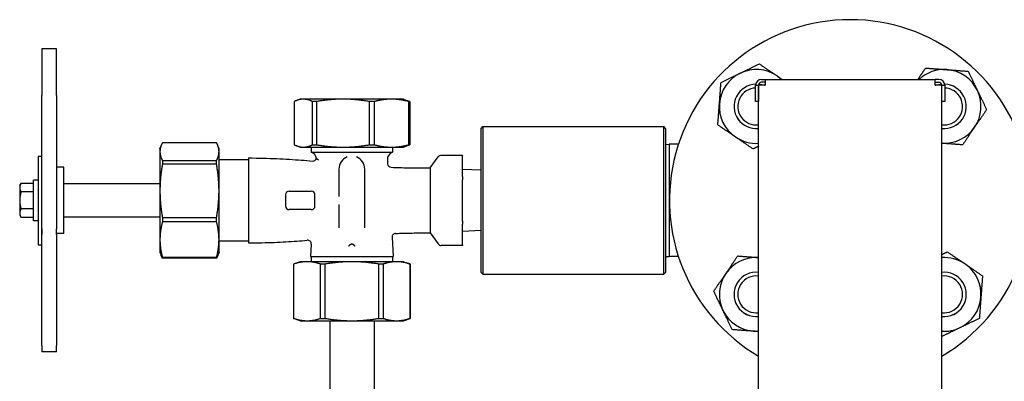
# Model space of a CAD drawing. Header units: inches. Extents: x 18 to 846, y -44 to 561.
# Tile 271 of 637: x 314.68 to 331.35, y 240.58 to 246.7. Entities that reach past the tile are written whole.
import ezdxf

# ---------------------------------------------------------------- set-up
doc = ezdxf.new("R2010")
doc.units = ezdxf.units.IN
doc.header["$LTSCALE"] = 24
doc.header["$MEASUREMENT"] = 0
doc.layers.add('Visible (ANSI)', color=7, linetype='Continuous', lineweight=30)

msp = doc.modelspace()

# ---------------------------------------------------------------- linework, layer by layer
at = {"layer": 'Visible (ANSI)'}
for p, q in [((315.05263, 246.20997), (315.05263, 245.42305)), ((315.30263, 246.20997), (315.05263, 246.20997)), ((315.30263, 245.42305), (315.30263, 246.20997)), ((327.13913, 245.594), (327.18913, 245.594)), ((327.13913, 245.319), (327.13913, 245.594)), ((327.18913, 245.594), (327.18913, 245.319)), ((327.19013, 219.694), (327.19013, 245.594)), ((327.29013, 245.594), (327.19013, 245.594)), ((327.23913, 245.694), (327.30263, 245.694)), ((327.30263, 245.644), (327.23913, 245.644)), ((327.29013, 245.594), (327.30263, 245.594)), ((327.30263, 245.694), (330.17763, 245.694)), ((327.30263, 245.694), (327.30263, 245.594)), ((330.17763, 245.594), (330.17763, 245.694)), ((330.24113, 245.694), (330.17763, 245.694)), ((330.17763, 245.644), (330.24113, 245.644)), ((330.17763, 245.594), (330.19013, 245.594)), ((330.29013, 245.594), (330.19013, 245.594)), ((330.29013, 219.694), (330.29013, 245.594)), ((330.29113, 245.319), (330.29113, 245.594)), ((330.29113, 245.594), (330.34113, 245.594)), ((330.34113, 245.594), (330.34113, 245.319)), ((315.05263, 243.16444), (315.05263, 245.42305)), ((315.30263, 245.42305), (315.30263, 243.16444)), ((319.32361, 245.3177), (319.32361, 244.5871)), ((319.42763, 245.35865), (319.37088, 245.338)), ((319.48092, 245.35865), (319.42763, 245.35865)), ((320.15218, 245.35865), (319.48092, 245.35865)), ((319.70125, 245.3177), (319.63822, 245.3177)), ((319.63822, 244.5871), (319.63822, 245.3177)), ((319.70125, 245.3177), (319.70125, 244.5871)), ((320.97389, 245.35865), (320.15218, 245.35865)), ((320.68026, 245.3177), (320.60311, 245.3177)), ((320.60311, 244.5871), (320.60311, 245.3177)), ((320.68026, 245.3177), (320.68026, 244.5871)), ((321.17763, 245.35865), (320.97389, 245.35865)), ((321.17763, 245.35865), (321.23437, 245.338)), ((321.28164, 245.3177), (321.26751, 245.3177)), ((321.26751, 244.5871), (321.26751, 245.3177)), ((321.28164, 245.3177), (321.28164, 244.5871)), ((327.18913, 245.319), (327.13913, 245.319)), ((330.34113, 245.319), (330.29113, 245.319)), ((322.49013, 244.86275), (322.52138, 244.894)), ((322.49013, 242.42525), (322.49013, 244.86275)), ((322.52138, 244.894), (322.52138, 242.394)), ((322.52138, 244.894), (325.58388, 244.894)), ((325.58388, 242.394), (325.58388, 244.894)), ((325.61513, 244.86275), (325.58388, 244.894)), ((325.61513, 244.86275), (325.61513, 242.42525)), ((318.01168, 244.62101), (317.09357, 244.62101)), ((319.63822, 244.5871), (319.70125, 244.5871)), ((320.60311, 244.5871), (320.68026, 244.5871)), ((321.26751, 244.5871), (321.28164, 244.5871)), ((325.61513, 244.59237), (325.67763, 244.594)), ((325.67763, 244.594), (325.67763, 242.694)), ((325.83133, 244.594), (325.67763, 244.594)), ((317.05263, 244.519), (317.0715, 244.57085)), ((317.05263, 244.519), (317.05263, 244.47006)), ((317.05263, 244.47006), (317.05263, 243.80714)), ((318.05263, 244.519), (318.03376, 244.57085)), ((318.05263, 244.47006), (318.05263, 244.519)), ((318.05263, 243.80714), (318.05263, 244.47006)), ((319.42763, 244.54615), (319.37088, 244.5668)), ((319.42763, 244.54615), (319.48092, 244.54615)), ((319.48092, 244.54615), (320.15218, 244.54615)), ((319.61513, 244.54615), (319.61513, 244.459)), ((319.61513, 244.459), (320.99013, 244.459)), ((320.15218, 244.54615), (320.97389, 244.54615)), ((320.97389, 244.54615), (321.17763, 244.54615)), ((320.99013, 244.54615), (320.99013, 244.459)), ((321.17763, 244.54615), (321.23437, 244.5668)), ((314.99263, 244.394), (314.99263, 242.894)), ((314.99263, 244.394), (315.05263, 244.394)), ((317.09357, 244.3191), (317.09357, 244.25686)), ((317.09357, 244.3191), (318.01168, 244.3191)), ((318.01168, 244.25686), (317.09357, 244.25686)), ((318.01168, 244.25686), (318.01168, 244.3191)), ((318.55263, 244.3315), (318.05263, 244.3315)), ((318.55263, 244.36255), (318.55263, 242.92545)), ((320.90399, 244.33261), (320.90813, 244.26387)), ((321.62763, 244.194), (321.7655, 244.38111)), ((322.17763, 244.40654), (321.81581, 244.40654)), ((322.17763, 244.40654), (322.17763, 244.39817)), ((322.17763, 244.04815), (322.17763, 244.39817)), ((315.42763, 244.2065), (315.31825, 244.2065)), ((315.42763, 243.0815), (315.42763, 244.2065)), ((320.08388, 244.17525), (320.08388, 243.71326)), ((320.52138, 243.17767), (320.52138, 244.17525)), ((321.62763, 244.194), (321.62763, 243.094)), ((322.49013, 244.15536), (322.17763, 244.169)), ((314.67763, 243.894), (314.69996, 243.93268)), ((314.91263, 243.93268), (314.69996, 243.93268)), ((314.91263, 243.3), (314.91263, 243.988)), ((314.99263, 243.988), (314.91263, 243.988)), ((317.05263, 243.92525), (315.42763, 243.92525)), ((322.17763, 244.04815), (322.17763, 243.99402)), ((322.17763, 243.29398), (322.17763, 243.99402)), ((314.67763, 243.894), (314.67763, 243.86051)), ((314.67763, 243.86051), (314.67763, 243.644)), ((314.91263, 243.78834), (314.69996, 243.78834)), ((317.05263, 243.80714), (317.05263, 242.98108)), ((318.05263, 242.98108), (318.05263, 243.80714)), ((319.24013, 243.80025), (319.61513, 243.80025)), ((314.67763, 243.644), (314.67763, 243.4275)), ((319.17763, 243.73775), (319.17763, 243.55025)), ((319.67763, 243.55025), (319.67763, 243.73775)), ((314.67763, 243.4275), (314.67763, 243.394)), ((314.91263, 243.49966), (314.69996, 243.49966)), ((319.61513, 243.48775), (319.24013, 243.48775)), ((320.08388, 243.57474), (320.08388, 243.17767)), ((314.67763, 243.394), (314.69996, 243.35533)), ((314.91263, 243.35533), (314.69996, 243.35533)), ((314.99263, 243.3), (314.91263, 243.3)), ((317.05263, 243.36275), (315.42763, 243.36275)), ((317.09357, 243.35742), (317.09357, 243.27985)), ((317.09357, 243.35742), (318.01168, 243.35742)), ((318.01168, 243.27985), (317.09357, 243.27985)), ((318.01168, 243.27985), (318.01168, 243.35742)), ((322.17763, 243.29398), (322.17763, 243.23986)), ((315.05263, 243.16444), (315.05263, 243.06736)), ((315.05263, 243.06736), (315.05263, 243.16444)), ((315.30263, 243.06736), (315.30263, 243.16444)), ((315.42763, 243.0815), (315.31825, 243.0815)), ((321.62763, 243.094), (321.7655, 242.90689)), ((322.17763, 242.88984), (322.17763, 243.23986)), ((322.49013, 243.13265), (322.17763, 243.119)), ((315.05263, 241.18899), (315.05263, 243.06736)), ((315.30263, 243.06736), (315.30263, 241.18899)), ((317.05263, 242.98108), (317.05263, 242.769)), ((318.05263, 242.769), (318.05263, 242.98108)), ((318.55263, 242.9565), (318.05263, 242.9565)), ((320.98311, 243.0195), (321.00263, 242.6955)), ((314.99263, 242.894), (315.05263, 242.894)), ((317.05263, 242.769), (317.0715, 242.71716)), ((318.05263, 242.769), (318.03376, 242.71716)), ((319.61516, 242.9035), (319.60263, 242.6955)), ((322.17763, 242.88146), (321.81581, 242.88146)), ((322.17763, 242.88984), (322.17763, 242.88146)), ((317.09357, 242.68232), (317.09357, 242.667)), ((317.09357, 242.68232), (318.01168, 242.68232)), ((318.01168, 242.667), (317.09357, 242.667)), ((318.01168, 242.667), (318.01168, 242.68232)), ((319.42763, 242.6065), (319.31513, 242.56556)), ((319.54485, 242.6065), (319.42763, 242.6065)), ((320.30263, 242.6065), (319.54485, 242.6065)), ((319.60263, 242.6955), (321.00263, 242.6955)), ((319.61513, 242.6955), (319.61513, 242.6065)), ((321.0604, 242.6065), (320.30263, 242.6065)), ((320.99013, 242.6955), (320.99013, 242.6065)), ((321.17763, 242.6065), (321.0604, 242.6065)), ((321.17763, 242.6065), (321.29013, 242.56556)), ((325.61513, 242.69564), (325.67763, 242.694)), ((325.83133, 242.694), (325.67763, 242.694)), ((319.31598, 242.56556), (319.31513, 242.56556)), ((319.31513, 242.56556), (319.31513, 241.64745)), ((319.31598, 242.56556), (319.31598, 241.64745)), ((319.84488, 242.56556), (319.77373, 242.56556)), ((319.77373, 241.64745), (319.77373, 242.56556)), ((319.84488, 242.56556), (319.84488, 241.64745)), ((320.83153, 242.56556), (320.76037, 242.56556)), ((320.76037, 241.64745), (320.76037, 242.56556)), ((320.83153, 242.56556), (320.83153, 241.64745)), ((321.29013, 242.56556), (321.28927, 242.56556)), ((321.28927, 241.64745), (321.28927, 242.56556)), ((321.29013, 242.56556), (321.29013, 241.64745)), ((322.49013, 242.42525), (322.52138, 242.394)), ((325.61513, 242.42525), (325.58388, 242.394)), ((322.52138, 242.394), (325.58388, 242.394)), ((319.42763, 241.6065), (319.31513, 241.64745)), ((319.31513, 241.64745), (319.31598, 241.64745)), ((319.42763, 241.6065), (319.54485, 241.6065)), ((319.54485, 241.6065), (320.30263, 241.6065)), ((319.77373, 241.64745), (319.84488, 241.64745)), ((319.92763, 241.6065), (319.92763, 240.45114)), ((320.30263, 241.6065), (321.0604, 241.6065)), ((320.67763, 241.6065), (320.67763, 240.45114)), ((320.76037, 241.64745), (320.83153, 241.64745)), ((321.0604, 241.6065), (321.17763, 241.6065)), ((321.17763, 241.6065), (321.29013, 241.64745)), ((321.28927, 241.64745), (321.29013, 241.64745)), ((315.05263, 241.18899), (315.05263, 241.07804)), ((315.30263, 241.07804), (315.30263, 241.18899)), ((315.30263, 241.07804), (315.05263, 241.07804))]:
    msp.add_line(p, q, dxfattribs=at)
for centre, radius, start, end in [((328.74013, 243.644), 3.06, 300.433365, 239.566635), ((327.14914, 245.23499), 0.625, 115.713388, 175.713388), ((327.14914, 245.23499), 0.625, 55.713388, 115.713388), ((327.14914, 245.23499), 0.625, 47.257857, 55.713388), ((330.33112, 245.23499), 0.625, 85.713388, 132.742143), ((330.33112, 245.23499), 0.625, 25.713388, 85.713388), ((327.14914, 245.23499), 0.37513, 91.331825, 276.273263), ((327.14914, 245.23499), 0.375, 91.335413, 276.275389), ((327.23913, 245.594), 0.1, 90, 180), ((327.23913, 245.594), 0.05, 90, 180), ((327.14914, 245.23499), 0.375, 73.207895, 83.586646), ((327.14914, 245.23499), 0.37513, 73.143941, 83.583412), ((330.33112, 245.23499), 0.37513, 96.416588, 106.856059), ((330.33112, 245.23499), 0.375, 96.413354, 106.792105), ((330.24113, 245.594), 0.1, 0, 90), ((330.24113, 245.594), 0.05, 0, 90), ((330.33112, 245.23499), 0.37513, 263.726737, 88.668175), ((330.33112, 245.23499), 0.375, 263.724611, 88.664587), ((327.14914, 245.23499), 0.3125, 91.835565, 277.537139), ((327.14914, 245.23499), 0.3125, 82.462861, 82.647766), ((330.33112, 245.23499), 0.3125, 262.462861, 88.164435), ((330.33112, 245.23499), 0.3125, 97.352234, 97.537139), ((330.33112, 245.23499), 0.625, 325.713388, 25.713388), ((327.14914, 245.23499), 0.625, 175.713388, 235.713388), ((330.33112, 245.23499), 0.625, 266.239591, 325.713388), ((327.14914, 245.23499), 0.625, 235.713388, 273.760409), ((319.57649, 244.34012), 0.125, 6.544845, 71.994266), ((321.02877, 244.34012), 0.125, 108.005734, 183.447874), ((319.6411, 244.37327), 0.0625, 265.040364, 342.402259), ((320.30263, 244.17525), 0.21875, 110.91922, 180), ((320.30263, 244.17525), 0.21875, 0, 69.08078), ((320.97052, 244.26763), 0.0625, 183.447874, 267.617645), ((321.81581, 244.34404), 0.0625, 90, 143.615648), ((315.31825, 244.19088), 0.01562, 90, 180), ((319.24013, 243.73775), 0.0625, 90, 180), ((319.61513, 243.73775), 0.0625, 0, 90), ((319.24013, 243.55025), 0.0625, 180, 270), ((319.61513, 243.55025), 0.0625, 270, 0), ((321.04549, 243.02326), 0.0625, 92.023335, 183.447874), ((319.55277, 242.90726), 0.0625, 356.552126, 94.715029), ((321.81581, 242.94396), 0.0625, 216.384352, 270), ((327.14914, 242.05301), 0.625, 86.239591, 145.713388), ((330.33112, 242.05301), 0.625, 55.713388, 93.760409), ((327.14914, 242.05301), 0.37513, 83.726737, 276.273263), ((327.14914, 242.05301), 0.375, 83.724611, 276.275389), ((330.33112, 242.05301), 0.37513, 263.726737, 96.273263), ((330.33112, 242.05301), 0.375, 263.724611, 96.275389), ((330.33112, 242.05301), 0.625, 355.713388, 55.713388), ((327.14914, 242.05301), 0.625, 145.713388, 205.713388), ((327.14914, 242.05301), 0.3125, 82.462861, 277.537139), ((330.33112, 242.05301), 0.3125, 262.462861, 97.537139), ((330.33112, 242.05301), 0.625, 295.713388, 355.713388), ((327.14914, 242.05301), 0.625, 205.713388, 265.713388), ((327.14914, 242.05301), 0.625, 265.713388, 273.760409), ((330.33112, 242.05301), 0.625, 266.239591, 295.713388)]:
    msp.add_arc(centre, radius, start, end, dxfattribs=at)
for points, weights in [([(326.87797, 245.7981), (327.02885, 245.87076), (327.20308, 245.95466)], [1, 1.0379548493, 1]), ([(327.20308, 245.95466), (327.36285, 245.84573), (327.50122, 245.75139)], [1, 1.0379548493, 1]), ([(326.55286, 245.64154), (326.72708, 245.72544), (326.87797, 245.7981)], [1, 1.0379548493, 1]), ([(327.50122, 245.75139), (327.54303, 245.72288), (327.58538, 245.694)], [1, 1.0111717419, 1.01576683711]), ([(329.88763, 245.694), (329.94881, 245.78374), (330.018, 245.88522)], [1.01776411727, 1.02377590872, 1]), ([(330.018, 245.88522), (330.21083, 245.87076), (330.37783, 245.85824)], [1, 1.0379548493, 1]), ([(330.37783, 245.85824), (330.54483, 245.84573), (330.73767, 245.83127)], [1, 1.0379548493, 1]), ([(330.73767, 245.83127), (330.82157, 245.65705), (330.89423, 245.50616)], [1, 1.0379548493, 1]), ([(326.52588, 245.28171), (326.5384, 245.44871), (326.55286, 245.64154)], [1, 1.0379548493, 1]), ([(330.89423, 245.50616), (330.96689, 245.35528), (331.05079, 245.18105)], [1, 1.0379548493, 1]), ([(319.48092, 245.35865), (319.40701, 245.35865), (319.32361, 245.3177)], [1, 1.07154778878, 1.0788594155]), ([(319.63822, 245.3177), (319.55482, 245.35865), (319.48092, 245.35865)], [1.0788594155, 1.07154778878, 1]), ([(320.15218, 245.35865), (319.94033, 245.35865), (319.70125, 245.3177)], [1, 1.07154778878, 1.0788594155]), ([(320.60311, 245.3177), (320.36402, 245.35865), (320.15218, 245.35865)], [1.0788594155, 1.07154778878, 1]), ([(320.97389, 245.35865), (320.83594, 245.35865), (320.68026, 245.3177)], [1, 1.07154778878, 1.0788594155]), ([(321.26751, 245.3177), (321.11183, 245.35865), (320.97389, 245.35865)], [1.0788594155, 1.07154778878, 1]), ([(321.23437, 245.338), (321.25732, 245.32965), (321.28164, 245.3177)], [1.06905877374, 1.07671691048, 1.0788594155]), ([(326.49891, 244.92187), (326.51337, 245.11471), (326.52588, 245.28171)], [1, 1.0379548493, 1]), ([(331.05079, 245.18105), (330.94185, 245.02128), (330.84751, 244.88291)], [1, 1.0379548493, 1]), ([(326.79705, 244.7186), (326.65869, 244.81294), (326.49891, 244.92187)], [1, 1.0379548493, 1]), ([(330.84751, 244.88291), (330.75317, 244.74454), (330.64424, 244.58477)], [1, 1.0379548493, 1]), ([(317.09357, 244.62101), (317.05263, 244.54097), (317.05263, 244.47006)], [1.06691969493, 1.06560189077, 1]), ([(318.05263, 244.47006), (318.05263, 244.54097), (318.01168, 244.62101)], [1, 1.06560189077, 1.06691969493]), ([(319.32361, 244.5871), (319.40701, 244.54615), (319.48092, 244.54615)], [1.0788594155, 1.07154778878, 1]), ([(319.48092, 244.54615), (319.55482, 244.54615), (319.63822, 244.5871)], [1, 1.07154778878, 1.0788594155]), ([(319.70125, 244.5871), (319.94033, 244.54615), (320.15218, 244.54615)], [1.0788594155, 1.07154778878, 1]), ([(320.15218, 244.54615), (320.36402, 244.54615), (320.60311, 244.5871)], [1, 1.07154778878, 1.0788594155]), ([(320.68026, 244.5871), (320.83594, 244.54615), (320.97389, 244.54615)], [1.0788594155, 1.07154778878, 1]), ([(320.97389, 244.54615), (321.11183, 244.54615), (321.26751, 244.5871)], [1, 1.07154778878, 1.0788594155]), ([(321.28164, 244.5871), (321.25732, 244.57516), (321.23437, 244.5668)], [1.0788594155, 1.07671691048, 1.06905877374]), ([(327.09519, 244.51532), (326.93542, 244.62426), (326.79705, 244.7186)], [1, 1.0379548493, 1]), ([(330.64424, 244.58477), (330.45447, 244.59899), (330.29013, 244.61131)], [1, 1.03732759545, 1.00123377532]), ([(317.05263, 244.47006), (317.05263, 244.39914), (317.09357, 244.3191)], [1, 1.06560189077, 1.06691969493]), ([(318.01168, 244.3191), (318.05263, 244.39914), (318.05263, 244.47006)], [1.06691969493, 1.06560189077, 1]), ([(327.19013, 244.56104), (327.14424, 244.53894), (327.09519, 244.51532)], [1.01510149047, 1.01040098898, 1]), ([(317.09357, 244.25686), (317.05263, 244.01842), (317.05263, 243.80714)], [1.06691969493, 1.06560189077, 1]), ([(318.05263, 243.80714), (318.05263, 244.01842), (318.01168, 244.25686)], [1, 1.06560189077, 1.06691969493]), ([(314.69996, 243.93268), (314.67763, 243.894), (314.67763, 243.86051)], [1, 1.0379548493, 1]), ([(314.67763, 243.86051), (314.67763, 243.82701), (314.69996, 243.78834)], [1, 1.0379548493, 1]), ([(314.69996, 243.78834), (314.67763, 243.71099), (314.67763, 243.644)], [1, 1.0379548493, 1]), ([(317.05263, 243.80714), (317.05263, 243.59586), (317.09357, 243.35742)], [1, 1.06560189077, 1.06691969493]), ([(318.01168, 243.35742), (318.05263, 243.59586), (318.05263, 243.80714)], [1.06691969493, 1.06560189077, 1]), ([(314.67763, 243.644), (314.67763, 243.57701), (314.69996, 243.49966)], [1, 1.0379548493, 1]), ([(314.69996, 243.49966), (314.67763, 243.46099), (314.67763, 243.4275)], [1, 1.0379548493, 1]), ([(314.67763, 243.4275), (314.67763, 243.394), (314.69996, 243.35533)], [1, 1.0379548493, 1]), ([(317.09357, 243.27985), (317.05263, 243.12145), (317.05263, 242.98108)], [1.06691969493, 1.06560189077, 1]), ([(318.05263, 242.98108), (318.05263, 243.12145), (318.01168, 243.27985)], [1, 1.06560189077, 1.06691969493]), ([(317.05263, 242.98108), (317.05263, 242.84072), (317.09357, 242.68232)], [1, 1.06560189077, 1.06691969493]), ([(318.01168, 242.68232), (318.05263, 242.84072), (318.05263, 242.98108)], [1.06691969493, 1.06560189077, 1]), ([(320.27763, 242.89543), (320.26403, 242.88723), (320.2504, 242.87009)], [1.00875771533, 1.00839537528, 1.00763899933]), ([(320.32762, 242.89543), (320.30263, 242.91051), (320.27763, 242.89543)], [1.00006274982, 1.00072339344, 1.00006274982]), ([(320.35486, 242.87009), (320.34122, 242.88723), (320.32762, 242.89543)], [1.00763899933, 1.00839537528, 1.00875771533]), ([(330.29013, 242.72697), (330.33601, 242.74906), (330.38506, 242.77268)], [1.01510149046, 1.01040098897, 1]), ([(330.38506, 242.77268), (330.54483, 242.66375), (330.6832, 242.56941)], [1, 1.0379548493, 1]), ([(317.09357, 242.667), (317.08034, 242.69287), (317.0715, 242.71716)], [1.06691969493, 1.06649332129, 1.0593374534]), ([(318.03376, 242.71716), (318.02492, 242.69287), (318.01168, 242.667)], [1.0593374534, 1.06649332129, 1.06691969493]), ([(319.54485, 242.6065), (319.43733, 242.6065), (319.31598, 242.56556)], [1, 1.06560189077, 1.06691969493]), ([(319.77373, 242.56556), (319.65238, 242.6065), (319.54485, 242.6065)], [1.06691969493, 1.06560189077, 1]), ([(320.30263, 242.6065), (320.08758, 242.6065), (319.84488, 242.56556)], [1, 1.06560189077, 1.06691969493]), ([(320.76037, 242.56556), (320.51768, 242.6065), (320.30263, 242.6065)], [1.06691969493, 1.06560189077, 1]), ([(321.0604, 242.6065), (320.95287, 242.6065), (320.83153, 242.56556)], [1, 1.06560189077, 1.06691969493]), ([(321.28927, 242.56556), (321.16792, 242.6065), (321.0604, 242.6065)], [1.06691969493, 1.06560189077, 1]), ([(326.63274, 242.40509), (326.72708, 242.54346), (326.83602, 242.70324)], [1, 1.0379548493, 1]), ([(326.83602, 242.70324), (327.02578, 242.68901), (327.19013, 242.67669)], [1, 1.03732759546, 1.0012337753]), ([(330.6832, 242.56941), (330.82157, 242.47507), (330.98134, 242.36613)], [1, 1.0379548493, 1]), ([(326.42947, 242.10695), (326.5384, 242.26673), (326.63274, 242.40509)], [1, 1.0379548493, 1]), ([(330.98134, 242.36613), (330.96689, 242.1733), (330.95437, 242.0063)], [1, 1.0379548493, 1]), ([(326.58603, 241.78184), (326.51337, 241.93273), (326.42947, 242.10695)], [1, 1.0379548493, 1]), ([(330.95437, 242.0063), (330.94185, 241.8393), (330.9274, 241.64646)], [1, 1.0379548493, 1]), ([(326.74259, 241.45673), (326.65869, 241.63096), (326.58603, 241.78184)], [1, 1.0379548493, 1]), ([(319.31598, 241.64745), (319.43733, 241.6065), (319.54485, 241.6065)], [1.06691969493, 1.06560189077, 1]), ([(319.54485, 241.6065), (319.65238, 241.6065), (319.77373, 241.64745)], [1, 1.06560189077, 1.06691969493]), ([(319.84488, 241.64745), (320.08758, 241.6065), (320.30263, 241.6065)], [1.06691969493, 1.06560189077, 1]), ([(320.30263, 241.6065), (320.51768, 241.6065), (320.76037, 241.64745)], [1, 1.06560189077, 1.06691969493]), ([(320.83153, 241.64745), (320.95287, 241.6065), (321.0604, 241.6065)], [1.06691969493, 1.06560189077, 1]), ([(321.0604, 241.6065), (321.16792, 241.6065), (321.28927, 241.64745)], [1, 1.06560189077, 1.06691969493]), ([(330.9274, 241.64646), (330.75317, 241.56256), (330.60229, 241.4899)], [1, 1.0379548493, 1]), ([(327.10242, 241.42976), (326.93542, 241.44228), (326.74259, 241.45673)], [1, 1.0379548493, 1]), ([(327.19013, 241.42319), (327.14606, 241.42649), (327.10242, 241.42976)], [1.01439040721, 1.00964737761, 1]), ([(330.60229, 241.4899), (330.45665, 241.41977), (330.29013, 241.33958)], [1, 1.03658700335, 1.00263710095])]:
    msp.add_rational_spline(points, weights, degree=2, dxfattribs=at)
for points, knots in [([(318.55263, 244.36255), (318.63864, 244.36255), (318.72106, 244.36153), (318.87983, 244.35787), (318.95616, 244.35523), (319.1037, 244.34874), (319.1749, 244.34488), (319.31303, 244.33631), (319.37996, 244.3316), (319.5103, 244.32163), (319.57372, 244.31638), (319.63569, 244.311)], [1, 1, 1, 1, 1.05515271, 1.05515271, 1.110305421, 1.110305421, 1.165458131, 1.165458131, 1.220610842, 1.220610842, 1.275763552, 1.275763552, 1.275763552, 1.275763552]), ([(319.70067, 244.35437), (319.70067, 244.35437), (319.70069, 244.35436), (319.70081, 244.35429), (319.70096, 244.3542), (319.70159, 244.3538), (319.70227, 244.35338), (319.70793, 244.34988), (319.71899, 244.34304), (319.73465, 244.33281), (319.73481, 244.33271), (319.73497, 244.33261)], [0.515559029, 0.515559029, 0.515559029, 0.515559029, 0.536492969, 0.536492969, 0.575754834, 0.575754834, 0.651536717, 0.651536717, 1.032417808, 1.032417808, 1.036304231, 1.036304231, 1.036304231, 1.036304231]), ([(315.30263, 244.19073), (315.30282, 244.19094), (315.30295, 244.19111), (315.30346, 244.19179), (315.30367, 244.19218), (315.30367, 244.19218)], [0.065041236, 0.065041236, 0.065041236, 0.065041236, 0.0770531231, 0.0770531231, 0.1201161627, 0.1201161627, 0.1201161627, 0.1201161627]), ([(315.30263, 244.14463), (315.30263, 244.14475), (315.30263, 244.14489), (315.30263, 244.14511), (315.30263, 244.14521), (315.30263, 244.1454), (315.30263, 244.14549), (315.30264, 244.14557), (315.30264, 244.14558), (315.30264, 244.14558)], [0, 0, 0, 0, 0.00185340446, 0.00185340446, 0.00368384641, 0.00368384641, 0.00609395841, 0.00609395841, 0.00735151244, 0.00735151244, 0.00735151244, 0.00735151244]), ([(320.96792, 244.20518), (321.01701, 244.20314), (321.06538, 244.20143), (321.16043, 244.19862), (321.2071, 244.19752), (321.29833, 244.19582), (321.3429, 244.19523), (321.42942, 244.19443), (321.47138, 244.19422), (321.55209, 244.194), (321.59084, 244.194), (321.62763, 244.194)], [1.724537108, 1.724537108, 1.724537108, 1.724537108, 1.779629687, 1.779629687, 1.834722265, 1.834722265, 1.889814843, 1.889814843, 1.944907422, 1.944907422, 2, 2, 2, 2]), ([(315.30268, 243.11216), (315.30269, 243.11235), (315.30269, 243.11256), (315.30264, 243.11293), (315.30263, 243.11295), (315.30263, 243.11298)], [0.027639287, 0.027639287, 0.027639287, 0.027639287, 0.0417214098, 0.0417214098, 0.0429024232, 0.0429024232, 0.0429024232, 0.0429024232]), ([(315.30266, 243.11156), (315.30266, 243.11156), (315.30266, 243.11156), (315.30266, 243.11156), (315.30265, 243.11171), (315.30264, 243.11212), (315.30263, 243.11232), (315.30263, 243.11263), (315.30263, 243.11271), (315.30263, 243.11282), (315.30263, 243.11285), (315.30263, 243.11289), (315.30263, 243.1129), (315.30263, 243.11291), (315.30263, 243.11291), (315.30263, 243.11292), (315.30263, 243.11292), (315.30263, 243.11292)], [0.0131384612, 0.0131384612, 0.0131384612, 0.0131384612, 0.013164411, 0.013164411, 0.0185008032, 0.0185008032, 0.0217568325, 0.0217568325, 0.0228374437, 0.0228374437, 0.0231974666, 0.0231974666, 0.0233174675, 0.0233174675, 0.0233574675, 0.0233574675, 0.023361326, 0.023361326, 0.023361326, 0.023361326]), ([(315.31825, 243.0815), (315.31783, 243.0815), (315.3174, 243.08152), (315.31666, 243.08158), (315.31634, 243.08161), (315.31573, 243.08169), (315.31543, 243.08174), (315.31492, 243.08183), (315.31469, 243.08187), (315.31418, 243.08198), (315.31392, 243.08203), (315.31328, 243.08218), (315.31296, 243.08226), (315.312, 243.0825), (315.31151, 243.08263), (315.3103, 243.08293), (315.30963, 243.08308), (315.30825, 243.08335), (315.30766, 243.08345), (315.30598, 243.08377), (315.30463, 243.0841), (315.30318, 243.08471), (315.30291, 243.08483), (315.30263, 243.08495)], [0, 0, 0, 0, 0.0032377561, 0.0032377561, 0.0056925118, 0.0056925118, 0.0083858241, 0.0083858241, 0.011070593, 0.011070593, 0.0151239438, 0.0151239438, 0.0225008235, 0.0225008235, 0.039437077, 0.039437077, 0.0648007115, 0.0648007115, 0.0808067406, 0.0808067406, 0.0963977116, 0.0963977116, 0.0998934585, 0.0998934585, 0.0998934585, 0.0998934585]), ([(321.04329, 243.08572), (321.08662, 243.08725), (321.12932, 243.08852), (321.21324, 243.09061), (321.25445, 243.09143), (321.33506, 243.09267), (321.37446, 243.09311), (321.45107, 243.09369), (321.48828, 243.09385), (321.56006, 243.094), (321.59463, 243.094), (321.62763, 243.094)], [1.752952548, 1.752952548, 1.752952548, 1.752952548, 1.802362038, 1.802362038, 1.851771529, 1.851771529, 1.901181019, 1.901181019, 1.95059051, 1.95059051, 2, 2, 2, 2]), ([(318.55263, 242.92545), (318.63058, 242.92545), (318.70559, 242.92629), (318.85053, 242.92933), (318.92045, 242.93153), (319.05594, 242.93699), (319.12151, 242.94025), (319.24894, 242.94755), (319.31081, 242.9516), (319.43143, 242.96022), (319.49018, 242.96481), (319.54763, 242.96954)], [1, 1, 1, 1, 1.049986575, 1.049986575, 1.099973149, 1.099973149, 1.149959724, 1.149959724, 1.199946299, 1.199946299, 1.249932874, 1.249932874, 1.249932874, 1.249932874]), ([(320.2504, 242.87009), (320.25037, 242.87006), (320.25034, 242.87002), (320.24988, 242.86947), (320.24937, 242.86901), (320.24813, 242.86824), (320.24743, 242.86799), (320.24665, 242.86783), (320.24664, 242.86782), (320.24663, 242.86782)], [0, 0, 0, 0, 0.0003134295, 0.0003134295, 0.0055212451, 0.0055212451, 0.0114431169, 0.0114431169, 0.0115315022, 0.0115315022, 0.0115315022, 0.0115315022]), ([(320.35863, 242.86782), (320.35861, 242.86782), (320.3586, 242.86783), (320.35783, 242.86799), (320.35708, 242.86825), (320.35579, 242.86908), (320.35529, 242.86955), (320.35486, 242.87009)], [-0.0000889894, -0.0000889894, -0.0000889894, -0.0000889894, 0, 0, 0.0059681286, 0.0059681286, 0.0108186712, 0.0108186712, 0.0108186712, 0.0108186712])]:
    msp.add_open_spline(points, degree=3, knots=knots, dxfattribs=at)

doc.saveas('drawing.dxf')
